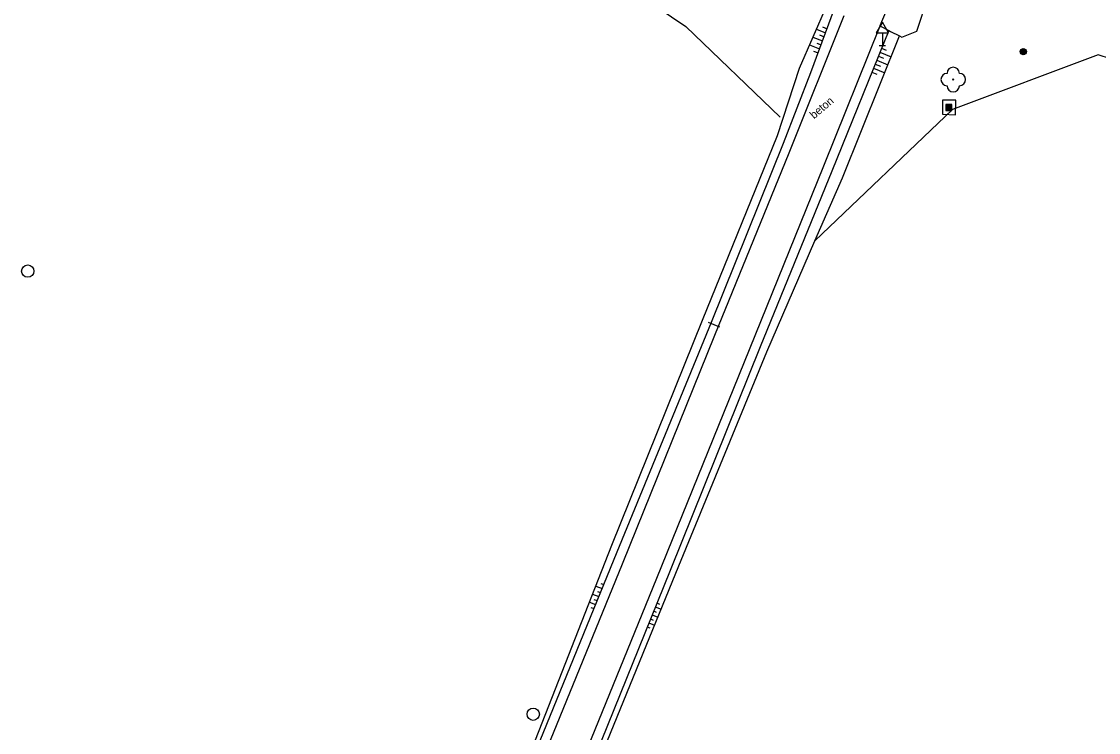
# Model space of a CAD drawing. Extents: x -539515 to -538098, y -1182060 to -1180157.
# Drawn here: x -538839.1 to -538751.7, y -1181696 to -1181638.3 of the extents above; entities that cross this region are included whole.
import ezdxf

# ---------------------------------------------------------------- set-up
doc = ezdxf.new("R2010")
doc.units = 0
for name, color, linetype in [('Vrstva 13', 7, 'Continuous'), ('Vrstva 22', 7, 'Continuous'), ('Vrstva 23', 7, 'Continuous'), ('Vrstva 25', 7, 'Continuous'), ('Vrstva 27', 7, 'Continuous'), ('Vrstva 29', 7, 'Continuous'), ('Vrstva 34', 7, 'Continuous'), ('Vrstva 40', 7, 'Continuous'), ('Vrstva 68', 7, 'Continuous'), ('Vrstva 88', 7, 'Continuous')]:
    doc.layers.add(name, color=color, linetype=linetype)

msp = doc.modelspace()

# ---------------------------------------------------------------- linework, layer by layer
at = {"layer": 'Vrstva 13'}
for points in [[(-538766.45, -1181639.129), (-538765.543, -1181636.394)], [(-538769.439, -1181638.698), (-538768.72, -1181639.068), (-538768.591, -1181639.135), (-538767.842, -1181639.5), (-538767.653, -1181639.592), (-538766.45, -1181639.129)]]:
    msp.add_lwpolyline(points, dxfattribs=at)
at = {"layer": 'Vrstva 22'}
msp.add_circle((-538763.49, -1181643.04), 0.05, dxfattribs=at)
for centre, start, end in [((-538763.49, -1181642.54), 0, 180), ((-538763.99, -1181643.04), 90, 270), ((-538762.99, -1181643.04), 270, 90), ((-538763.49, -1181643.54), 180, 0)]:
    msp.add_arc(centre, 0.5, start, end, dxfattribs=at)
at = {"layer": 'Vrstva 23'}
for p, q in [((-538802.69, -1181626.86), (-538785.2, -1181638.75)), ((-538785.2, -1181638.75), (-538777.53, -1181646.1))]:
    msp.add_line(p, q, dxfattribs=at)
at = {"layer": 'Vrstva 25'}
for points in [[(-538764.09, -1181645.56), (-538763.59, -1181645.56), (-538763.59, -1181645.06), (-538764.09, -1181645.06)], [(-538764.04, -1181645.51), (-538763.64, -1181645.51), (-538763.64, -1181645.11), (-538764.04, -1181645.11)], [(-538763.99, -1181645.46), (-538763.69, -1181645.46), (-538763.69, -1181645.16), (-538763.99, -1181645.16)], [(-538763.94, -1181645.41), (-538763.74, -1181645.41), (-538763.74, -1181645.21), (-538763.94, -1181645.21)], [(-538763.89, -1181645.36), (-538763.79, -1181645.36), (-538763.79, -1181645.26), (-538763.89, -1181645.26)]]:
    msp.add_lwpolyline(points, close=True, dxfattribs=at)
for radius in [0.25, 0.2, 0.15, 0.1, 0.05]:
    msp.add_circle((-538757.8, -1181640.78), radius, dxfattribs=at)
at = {"layer": 'Vrstva 27'}
for p, q in [((-538774.593, -1181638.954), (-538773.851, -1181639.247)), ((-538774.344, -1181639.427), (-538773.973, -1181639.574)), ((-538774.087, -1181638.777), (-538773.729, -1181638.918)), ((-538775.151, -1181640.239), (-538774.339, -1181640.559)), ((-538774.872, -1181639.596), (-538774.095, -1181639.903)), ((-538774.568, -1181640.093), (-538774.217, -1181640.232)), ((-538774.837, -1181640.739), (-538774.461, -1181640.888)), ((-538769.566, -1181641.15), (-538769.149, -1181641.315)), ((-538769.434, -1181640.825), (-538768.522, -1181641.187)), ((-538769.302, -1181640.501), (-538768.927, -1181640.65)), ((-538769.829, -1181641.798), (-538769.404, -1181641.967)), ((-538769.698, -1181641.474), (-538768.784, -1181641.836)), ((-538770.093, -1181642.447), (-538769.686, -1181642.608)), ((-538769.961, -1181642.122), (-538769.046, -1181642.485)), ((-538782.437, -1181663.132), (-538783.362, -1181662.753)), ((-538792.109, -1181683.92), (-538791.854, -1181684.011)), ((-538792.769, -1181684.8), (-538792.252, -1181684.984)), ((-538792.512, -1181684.148), (-538791.987, -1181684.335)), ((-538792.371, -1181684.569), (-538792.119, -1181684.659)), ((-538793.025, -1181685.451), (-538792.518, -1181685.632)), ((-538792.653, -1181685.212), (-538792.385, -1181685.308)), ((-538787.546, -1181685.504), (-538787.324, -1181685.594)), ((-538792.899, -1181685.868), (-538792.651, -1181685.957)), ((-538787.94, -1181686.477), (-538787.47, -1181686.668)), ((-538787.808, -1181686.153), (-538787.594, -1181686.24)), ((-538787.677, -1181685.829), (-538787.205, -1181686.021)), ((-538788.333, -1181687.451), (-538788.132, -1181687.533)), ((-538788.202, -1181687.126), (-538787.736, -1181687.316)), ((-538788.071, -1181686.802), (-538787.849, -1181686.892))]:
    msp.add_line(p, q, dxfattribs=at)
for centre in [(-538838.63, -1181658.58), (-538797.59, -1181694.53)]:
    msp.add_circle(centre, 0.5, dxfattribs=at)
at = {"layer": 'Vrstva 29'}
for p, q in [((-538775.967, -1181642.12), (-538773.757, -1181637.027)), ((-538775.052, -1181642.477), (-538773.12, -1181637.281)), ((-538768.72, -1181639.068), (-538773.351, -1181650.465)), ((-538772.482, -1181651.005), (-538767.842, -1181639.5)), ((-538777.76, -1181647.57), (-538775.967, -1181642.12)), ((-538777.273, -1181648.202), (-538775.052, -1181642.477)), ((-538783.847, -1181662.558), (-538777.76, -1181647.57)), ((-538783.111, -1181662.715), (-538777.273, -1181648.202)), ((-538773.351, -1181650.465), (-538779.167, -1181664.733)), ((-538791.202, -1181680.817), (-538783.847, -1181662.558)), ((-538790.765, -1181681.352), (-538783.111, -1181662.715)), ((-538779.167, -1181664.733), (-538786.478, -1181682.863)), ((-538785.753, -1181682.482), (-538778.624, -1181665.125)), ((-538798.372, -1181699.045), (-538791.202, -1181680.817)), ((-538798.24, -1181699.604), (-538790.765, -1181681.352)), ((-538786.478, -1181682.863), (-538794.023, -1181701.52)), ((-538793.322, -1181700.935), (-538785.753, -1181682.482))]:
    msp.add_line(p, q, dxfattribs=at)
msp.add_lwpolyline([(-538778.624, -1181665.125), (-538774.71, -1181656.127), (-538772.482, -1181651.005)], dxfattribs=at)
at = {"layer": 'Vrstva 34'}
for p, q in [((-538769.24, -1181639.252), (-538769.24, -1181640.27)), ((-538769.49, -1181640.27), (-538768.99, -1181640.27))]:
    msp.add_line(p, q, dxfattribs=at)
msp.add_lwpolyline([(-538769.74, -1181639.252), (-538768.74, -1181639.252), (-538769.24, -1181638.386)], close=True, dxfattribs=at)
at = {"layer": 'Vrstva 68'}
msp.add_lwpolyline([(-538763.29, -1181645.91), (-538763.28, -1181644.71), (-538764.37, -1181644.71), (-538764.37, -1181645.86), (-538763.29, -1181645.91)], dxfattribs=at)
at = {"layer": 'Vrstva 88'}
for p, q in [((-538772.355, -1181637.861), (-538776.826, -1181649.008)), ((-538769.449, -1181638.721), (-538774.024, -1181650.083)), ((-538751.71, -1181641.03), (-538763.55, -1181645.48)), ((-538731.63, -1181647.82), (-538751.71, -1181641.03)), ((-538763.55, -1181645.48), (-538774.71, -1181656.127)), ((-538776.826, -1181649.008), (-538782.862, -1181663.809)), ((-538774.024, -1181650.083), (-538780.044, -1181664.966)), ((-538782.862, -1181663.809), (-538790.365, -1181682.362)), ((-538780.044, -1181664.966), (-538787.58, -1181683.509)), ((-538790.365, -1181682.362), (-538797.944, -1181700.897)), ((-538787.58, -1181683.509), (-538795.16, -1181702.081))]:
    msp.add_line(p, q, dxfattribs=at)
msp.add_lwpolyline([(-538768.12, -1181635.514), (-538769.439, -1181638.698), (-538769.449, -1181638.721)], dxfattribs=at)

# ---------------------------------------------------------------- texts
at = {"layer": 'Vrstva 40'}
msp.add_text('beton', height=0.65, rotation=40, dxfattribs=at).set_placement((-538774.795, -1181646.27))

doc.saveas('drawing.dxf')
